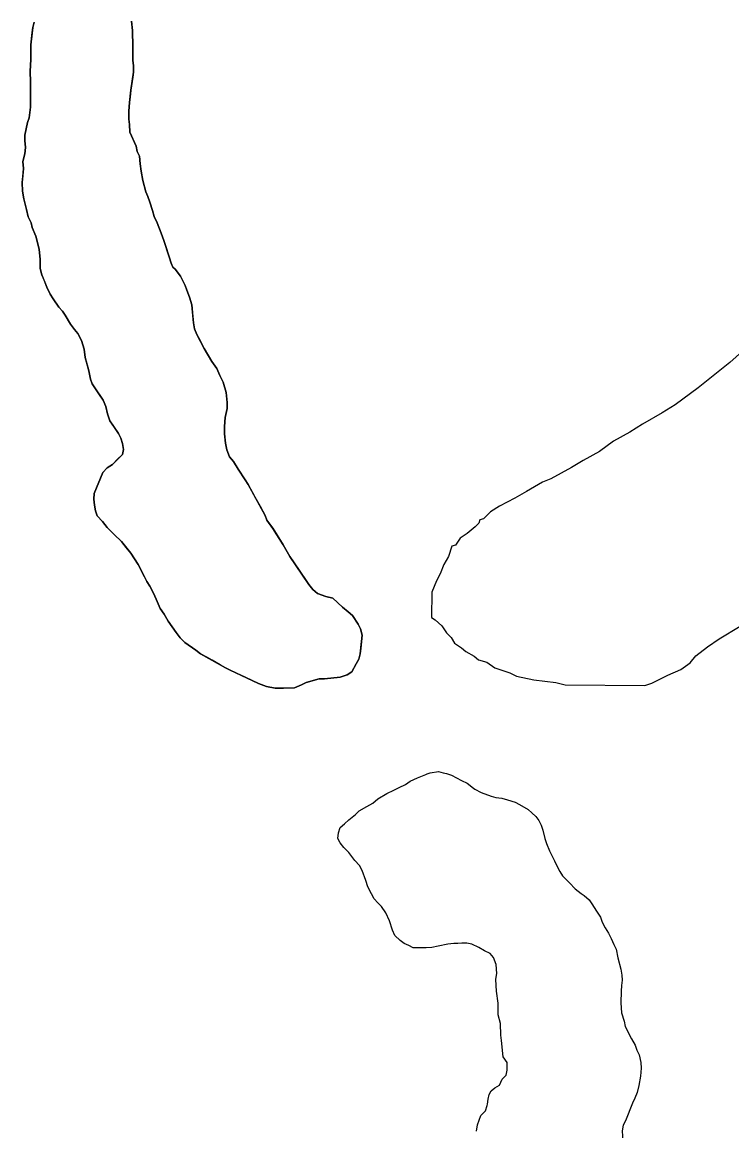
# Model space of a CAD drawing. Extents: x 3172231 to 3210228, y 940198 to 965780.
# Drawn here: x 3179280 to 3179724, y 956390 to 957084 of the extents above; entities that cross this region are included whole.
import ezdxf

# ---------------------------------------------------------------- set-up
doc = ezdxf.new("R2010")
doc.units = 0
for name, color, linetype in [('V-SITE-VEGE', 7, 'Continuous'), ('V-TOPO-SHOR', 7, 'Continuous'), ('V-WETL-SWMP', 7, 'Continuous')]:
    doc.layers.add(name, color=color, linetype=linetype)

msp = doc.modelspace()

# ---------------------------------------------------------------- linework, layer by layer
at = {"layer": 'V-SITE-VEGE'}
for points in [[(3179287, 957084), (3179286.242, 957080.721), (3179285.048, 957069.78), (3179284.966, 957060.657), (3179284.536, 957053.359), (3179284.839, 957046.421), (3179284.698, 957030.725), (3179283.91, 957024.163), (3179282.789, 957021.253), (3179281.257, 957013.235), (3179281.231, 957009.95), (3179281.552, 957005.567), (3179281.153, 957001.555), (3179280.014, 956996.82), (3179280.342, 956992.438), (3179279.533, 956983.684), (3179279.848, 956978.206), (3179280.534, 956973.455), (3179282.304, 956966.866), (3179283.355, 956962.115), (3179285.147, 956958.447), (3179285.849, 956955.52), (3179287.991, 956950.026), (3179290.109, 956941.977), (3179290.781, 956935.401), (3179290.731, 956929.924), (3179291.79, 956925.9), (3179295.008, 956918.206), (3179297.156, 956913.807), (3179298.956, 956910.87), (3179302.561, 956905.727), (3179304.73, 956903.153), (3179306.53, 956900.583), (3179309.766, 956895.078), (3179312.291, 956891.768), (3179314.458, 956889.196), (3179316.61, 956884.795), (3179318.388, 956879.304), (3179319.07, 956874.186), (3179321.183, 956865.773), (3179322.234, 956860.653), (3179323.303, 956857.722), (3179325.103, 956855.152), (3179330.145, 956847.441), (3179331.933, 956843.409), (3179332.99, 956839.02), (3179334.409, 956834.627), (3179339.814, 956826.548), (3179341.247, 956823.615), (3179342.312, 956820.32), (3179343.011, 956816.664), (3179342.251, 956813.385), (3179335.99, 956807.239), (3179332.685, 956805.074), (3179330.106, 956802.178)], [(3179350.916, 957006.405), (3179346.98, 957015.201), (3179346.654, 957019.95), (3179346.32, 957023.24), (3179346.367, 957028.349), (3179346.781, 957033.82), (3179347.582, 957041.477), (3179349.14, 957052.782), (3179349.177, 957056.796), (3179348.841, 957060.083), (3179348.917, 957068.48), (3179348.643, 957078.701), (3179347.969, 957084.548)], [(3179330.106, 956802.178), (3179324.511, 956789.088), (3179324.478, 956785.44), (3179324.81, 956781.784), (3179325.509, 956778.129), (3179326.578, 956775.198), (3179329.83, 956771.52), (3179332.718, 956767.844), (3179337.057, 956763.422), (3179341.764, 956759), (3179347.539, 956751.648), (3179352.221, 956744.671), (3179357.599, 956734.037), (3179359.401, 956731.101), (3179361.912, 956726.333), (3179364.058, 956721.567), (3179365.846, 956717.172), (3179368.367, 956713.5), (3179370.882, 956709.097), (3179375.93, 956702.115), (3179378.458, 956698.808), (3179381.349, 956695.863), (3179388.243, 956691.058), (3179391.143, 956688.838), (3179406.761, 956679.937), (3179409.665, 956678.453), (3179427.478, 956670.263), (3179432.574, 956668.391), (3179438.038, 956667.248), (3179443.148, 956667.199), (3179450.086, 956667.504), (3179454.481, 956669.29), (3179457.416, 956670.723), (3179465.469, 956673.206), (3179468.754, 956673.177), (3179478.617, 956674.185), (3179483.01, 956675.604), (3179485.949, 956677.404), (3179488.548, 956682.489), (3179490.399, 956685.393), (3179491.159, 956688.67), (3179492.357, 956700.342), (3179491.298, 956704.368), (3179489.867, 956707.301), (3179486.264, 956712.808), (3179483.729, 956715.022), (3179480.106, 956717.973), (3179473.95, 956723.505), (3179469.579, 956724.637), (3179464.486, 956726.509), (3179461.59, 956729.089), (3179459.061, 956732.032), (3179447.172, 956749.662), (3179442.859, 956757), (3179436.379, 956767.276), (3179432.775, 956772.421), (3179431.706, 956775.352), (3179420.931, 956794.793), (3179419.131, 956797.73), (3179414.81, 956804.339), (3179411.934, 956809.111), (3179409.403, 956812.054), (3179407.619, 956816.451), (3179406.925, 956820.471), (3179406.247, 956826.318), (3179406.29, 956831.063), (3179406.704, 956836.536), (3179407.85, 956842.364), (3179407.883, 956846.016), (3179407.207, 956852.225), (3179405.442, 956858.812), (3179403.287, 956862.846), (3179401.502, 956867.243), (3179398.258, 956871.653), (3179393.584, 956879.726), (3179388.917, 956888.53), (3179387.489, 956892.19), (3179386.793, 956895.848), (3179385.8, 956907.171), (3179384.382, 956911.931), (3179382.597, 956916.326), (3179381.527, 956919.256), (3179378.658, 956925.122), (3179375.414, 956929.533), (3179373.962, 956930.639), (3179372.891, 956933.203), (3179371.468, 956937.232), (3179368.277, 956947.482), (3179366.485, 956951.877), (3179363.993, 956958.472), (3179362.203, 956962.502), (3179361.142, 956966.162), (3179359.362, 956971.288), (3179358.299, 956974.948), (3179356.865, 956977.88), (3179355.102, 956984.831), (3179354.06, 956990.682), (3179353.374, 956995.434), (3179353.05, 957000.181), (3179351.616, 957003.116), (3179350.916, 957006.405)], [(3179744.388, 956890.351), (3179722.515, 956871.018), (3179702.84, 956855.281), (3179688.277, 956844.56), (3179680.275, 956839.569), (3179667.914, 956832.448), (3179659.912, 956827.455), (3179649.734, 956821.759), (3179640.997, 956815.329), (3179630.818, 956809.633), (3179623.546, 956805.361), (3179610.461, 956798.242), (3179605.38, 956796.118), (3179595.201, 956790.423), (3179587.929, 956786.149), (3179578.48, 956781.168), (3179572.661, 956777.604), (3179568.281, 956773.304), (3179566.103, 956772.599), (3179565.362, 956770.436), (3179563.175, 956768.286), (3179558.071, 956763.991), (3179553.707, 956761.139), (3179550.772, 956756.825), (3179548.597, 956756.121), (3179546.369, 956749.631), (3179543.43, 956744.595), (3179541.208, 956738.828), (3179539, 956734.504), (3179536.041, 956727.299), (3179535.895, 956711.386), (3179538.054, 956709.92), (3179542.361, 956706.266), (3179545.216, 956701.898), (3179548.083, 956698.98), (3179550.219, 956695.345), (3179554.536, 956692.412), (3179557.408, 956690.216), (3179562.446, 956687.277), (3179565.319, 956685.082), (3179570.372, 956683.589), (3179575.399, 956679.927), (3179584.775, 956676.949), (3179589.098, 956674.74), (3179599.926, 956672.472), (3179613.656, 956670.904), (3179619.429, 956669.405), (3179669.337, 956668.956), (3179673.689, 956670.363), (3179683.861, 956675.336), (3179691.851, 956678.881), (3179697.675, 956683.167), (3179701.331, 956687.474), (3179708.616, 956693.196), (3179715.892, 956698.193), (3179728.987, 956706.033)]]:
    msp.add_lwpolyline(points, dxfattribs=at)
at = {"layer": 'V-TOPO-SHOR'}
for points in [[(3179330.104, 956802.178), (3179332.685, 956805.074), (3179335.99, 956807.237), (3179339.304, 956810.491), (3179342.251, 956813.385), (3179343.011, 956816.664), (3179342.312, 956820.32), (3179341.247, 956823.615), (3179339.814, 956826.548), (3179336.932, 956830.955), (3179334.409, 956834.627), (3179332.99, 956839.02), (3179331.933, 956843.411), (3179330.145, 956847.441), (3179327.985, 956850.747), (3179325.103, 956855.152), (3179323.303, 956857.722), (3179322.234, 956860.653), (3179321.183, 956865.773), (3179319.772, 956871.262), (3179319.07, 956874.186), (3179318.386, 956879.304), (3179316.61, 956884.795), (3179314.458, 956889.196), (3179312.291, 956891.768), (3179309.766, 956895.078), (3179306.53, 956900.583), (3179304.727, 956903.153), (3179302.561, 956905.727), (3179298.956, 956910.87), (3179297.156, 956913.807), (3179295.006, 956918.206), (3179293.222, 956922.603), (3179291.79, 956925.9), (3179290.731, 956929.924), (3179290.781, 956935.401), (3179290.109, 956941.977), (3179289.05, 956946.001), (3179287.991, 956950.026), (3179285.849, 956955.52), (3179285.147, 956958.447), (3179283.355, 956962.115), (3179282.302, 956966.868), (3179280.534, 956973.455), (3179279.848, 956978.206), (3179279.533, 956983.684), (3179279.93, 956987.332), (3179280.342, 956992.438), (3179280.014, 956996.82), (3179281.153, 957001.555), (3179281.552, 957005.567), (3179281.229, 957009.95), (3179281.257, 957013.235), (3179282.789, 957021.253), (3179283.91, 957024.163), (3179284.305, 957027.444), (3179284.698, 957030.725), (3179284.811, 957043.136), (3179284.839, 957046.421), (3179284.536, 957053.359), (3179284.966, 957060.657), (3179284.999, 957064.306), (3179285.048, 957069.78), (3179285.847, 957077.44), (3179286.242, 957080.721), (3179287, 957084)], [(3179347.967, 957084.548), (3179348.643, 957078.701), (3179348.917, 957068.48), (3179348.841, 957060.083), (3179349.177, 957056.796), (3179349.14, 957052.782), (3179348.747, 957049.499), (3179347.58, 957041.479), (3179347.174, 957037.102), (3179346.781, 957033.82), (3179346.367, 957028.349), (3179346.32, 957023.24), (3179346.656, 957019.95), (3179346.98, 957015.201), (3179350.916, 957006.405), (3179351.616, 957003.116), (3179353.05, 957000.181), (3179353.374, 956995.434), (3179354.06, 956990.682), (3179355.102, 956984.831), (3179356.865, 956977.88), (3179358.299, 956974.948), (3179359.362, 956971.288), (3179361.142, 956966.162), (3179362.203, 956962.502), (3179363.993, 956958.472), (3179366.487, 956951.877), (3179368.275, 956947.482), (3179369.34, 956944.187), (3179371.468, 956937.232), (3179372.891, 956933.203), (3179373.962, 956930.639), (3179375.414, 956929.531), (3179378.658, 956925.122)], [(3179378.658, 956925.122), (3179381.527, 956919.256), (3179382.597, 956916.326), (3179384.382, 956911.931), (3179385.8, 956907.171), (3179386.463, 956899.866), (3179386.793, 956895.848), (3179387.489, 956892.19), (3179388.917, 956888.528), (3179390.713, 956885.227), (3179393.584, 956879.726), (3179398.258, 956871.653), (3179401.502, 956867.243), (3179403.287, 956862.846), (3179405.442, 956858.812), (3179407.207, 956852.225), (3179407.883, 956846.016), (3179407.85, 956842.364), (3179406.704, 956836.536), (3179406.29, 956831.063), (3179406.247, 956826.318), (3179406.925, 956820.471), (3179407.619, 956816.451), (3179409.403, 956812.054), (3179411.932, 956809.111), (3179414.81, 956804.339), (3179419.131, 956797.73), (3179420.931, 956794.793), (3179425.24, 956787.091), (3179428.474, 956781.221), (3179431.706, 956775.352), (3179432.775, 956772.421), (3179436.379, 956767.278), (3179442.859, 956757), (3179444.655, 956754.065), (3179447.172, 956749.662), (3179449.333, 956746.356), (3179457.258, 956734.605), (3179459.061, 956732.032), (3179461.59, 956729.089), (3179464.486, 956726.509), (3179469.579, 956724.637), (3179473.95, 956723.505), (3179480.106, 956717.973), (3179483.729, 956715.022), (3179486.264, 956712.808), (3179489.867, 956707.301), (3179491.298, 956704.368), (3179492.357, 956700.342), (3179491.556, 956692.32), (3179491.159, 956688.672), (3179490.399, 956685.393), (3179488.548, 956682.489), (3179485.947, 956677.404), (3179483.01, 956675.604), (3179478.617, 956674.185), (3179468.754, 956673.177), (3179465.469, 956673.206), (3179457.416, 956670.723), (3179454.481, 956669.29), (3179450.086, 956667.504), (3179443.148, 956667.201), (3179438.038, 956667.248), (3179432.574, 956668.391), (3179427.478, 956670.263), (3179423.481, 956672.122), (3179419.481, 956673.984), (3179413.665, 956676.591), (3179409.667, 956678.453), (3179406.761, 956679.937), (3179403.49, 956681.793), (3179398.407, 956684.758), (3179395.138, 956686.612), (3179391.143, 956688.838), (3179388.243, 956691.056), (3179381.349, 956695.863), (3179378.458, 956698.808), (3179375.93, 956702.115), (3179370.882, 956709.097), (3179368.367, 956713.5), (3179365.846, 956717.172), (3179364.058, 956721.567), (3179361.912, 956726.333), (3179359.401, 956731.101), (3179357.601, 956734.037), (3179356.167, 956736.97), (3179352.221, 956744.671), (3179347.539, 956751.648), (3179344.651, 956755.324), (3179341.764, 956759), (3179337.057, 956763.422), (3179332.718, 956767.844), (3179329.83, 956771.52), (3179326.578, 956775.198), (3179325.509, 956778.129), (3179324.81, 956781.784), (3179324.478, 956785.438), (3179324.511, 956789.088), (3179330.104, 956802.178)]]:
    msp.add_lwpolyline(points, dxfattribs=at)
at = {"layer": 'V-WETL-SWMP'}
for points in [[(3179577.601, 956470.174), (3179576.529, 956477.583), (3179576.277, 956481.285), (3179576.028, 956485.272), (3179576.628, 956488.682), (3179576.394, 956494.376), (3179574.725, 956498.66), (3179572.471, 956501.242), (3179569.072, 956502.98), (3179565.39, 956505.006), (3179561.139, 956507.036), (3179558.014, 956507.633), (3179554.883, 956507.661), (3179552.319, 956507.4), (3179549.758, 956507.422), (3179546.056, 956507.171), (3179540.067, 956505.802), (3179536.075, 956504.984), (3179532.373, 956504.732), (3179527.819, 956504.773), (3179524.404, 956504.804), (3179521.571, 956506.252), (3179518.736, 956507.416), (3179516.192, 956509.431), (3179512.805, 956512.592), (3179511.41, 956515.735), (3179509.472, 956521.729), (3179507.238, 956526.588), (3179504.428, 956530.597), (3179502.172, 956532.895), (3179499.918, 956535.476), (3179498.239, 956538.622), (3179496, 956542.911), (3179494.613, 956546.908), (3179492.392, 956553.189), (3179490.713, 956556.335), (3179487.895, 956559.491), (3179483.954, 956564.365), (3179480.852, 956567.523), (3179478.601, 956570.39), (3179477.203, 956573.248), (3179477.518, 956576.661), (3179478.687, 956580.066), (3179481.269, 956582.319), (3179484.138, 956584.855), (3179488.153, 956588.234), (3179490.45, 956590.491), (3179495.313, 956593.293), (3179499.031, 956595.252), (3179502.187, 956598.07), (3179507.909, 956601.434), (3179512.196, 956603.388), (3179515.626, 956605.065), (3179519.628, 956607.021), (3179522.492, 956608.988), (3179527.066, 956611.224), (3179532.206, 956613.17), (3179533.065, 956613.731), (3179535.062, 956614.283), (3179540.192, 956615.091), (3179543.031, 956614.211), (3179545.305, 956613.906), (3179548.425, 956612.74), (3179554.658, 956609.553), (3179558.058, 956607.815), (3179562.014, 956604.649), (3179562.862, 956604.072), (3179566.829, 956602.044), (3179573.069, 956599.712), (3179576.192, 956598.83), (3179579.889, 956598.512), (3179583.294, 956597.343), (3179588.119, 956595.877), (3179590.952, 956594.428), (3179596.331, 956591.25), (3179598.59, 956589.237), (3179601.131, 956586.937), (3179603.1, 956584.358), (3179604.498, 956581.5), (3179605.608, 956578.359), (3179606.7, 956573.226), (3179607.811, 956570.086), (3179609.762, 956565.514), (3179612.836, 956559.225), (3179614.231, 956556.082), (3179616.193, 956552.649), (3179617.875, 956549.788), (3179622.105, 956545.481), (3179625.772, 956541.748), (3179629.446, 956538.869), (3179631.425, 956537.428), (3179634.533, 956534.839), (3179636.217, 956532.263), (3179639.022, 956527.684), (3179641.551, 956523.961), (3179642.661, 956520.82), (3179644.622, 956517.388), (3179646.584, 956513.955), (3179648.261, 956510.524), (3179649.935, 956506.809), (3179651.333, 956503.951)], [(3179651.333, 956503.951), (3179652.422, 956498.533), (3179654.351, 956491.401), (3179654.887, 956487.696), (3179655.143, 956484.563), (3179654.828, 956481.151), (3179654.513, 956477.738), (3179654.447, 956470.339), (3179654.675, 956464.076), (3179656.337, 956458.938), (3179657.16, 956455.515), (3179661.075, 956447.795), (3179663.316, 956443.791), (3179664.427, 956440.65), (3179665.824, 956437.792), (3179666.919, 956432.943), (3179667.173, 956429.526), (3179666.558, 956424.408), (3179665.653, 956418.724), (3179664.474, 956414.181), (3179663.02, 956410.779), (3179661.569, 956407.661), (3179657.201, 956396.6), (3179655.753, 956393.767), (3179655.153, 956390.357), (3179655.661, 956383.522)], [(3179564.075, 956390.035), (3179564.68, 956394.014), (3179566.726, 956399.973), (3179569.597, 956402.793), (3179570.766, 956406.198), (3179570.774, 956407.052), (3179571.371, 956410.177), (3179571.966, 956413.018), (3179573.124, 956415.284), (3179575.419, 956417.256), (3179578.28, 956418.938), (3179580.021, 956422.622), (3179582.605, 956425.161), (3179583.202, 956428.286), (3179583.245, 956433.124), (3179580.715, 956436.562), (3179579.668, 956446.817), (3179579.13, 956450.237), (3179578.909, 956457.355), (3179577.534, 956462.774), (3179577.562, 956465.905), (3179577.601, 956470.174)]]:
    msp.add_lwpolyline(points, dxfattribs=at)

doc.saveas('drawing.dxf')
